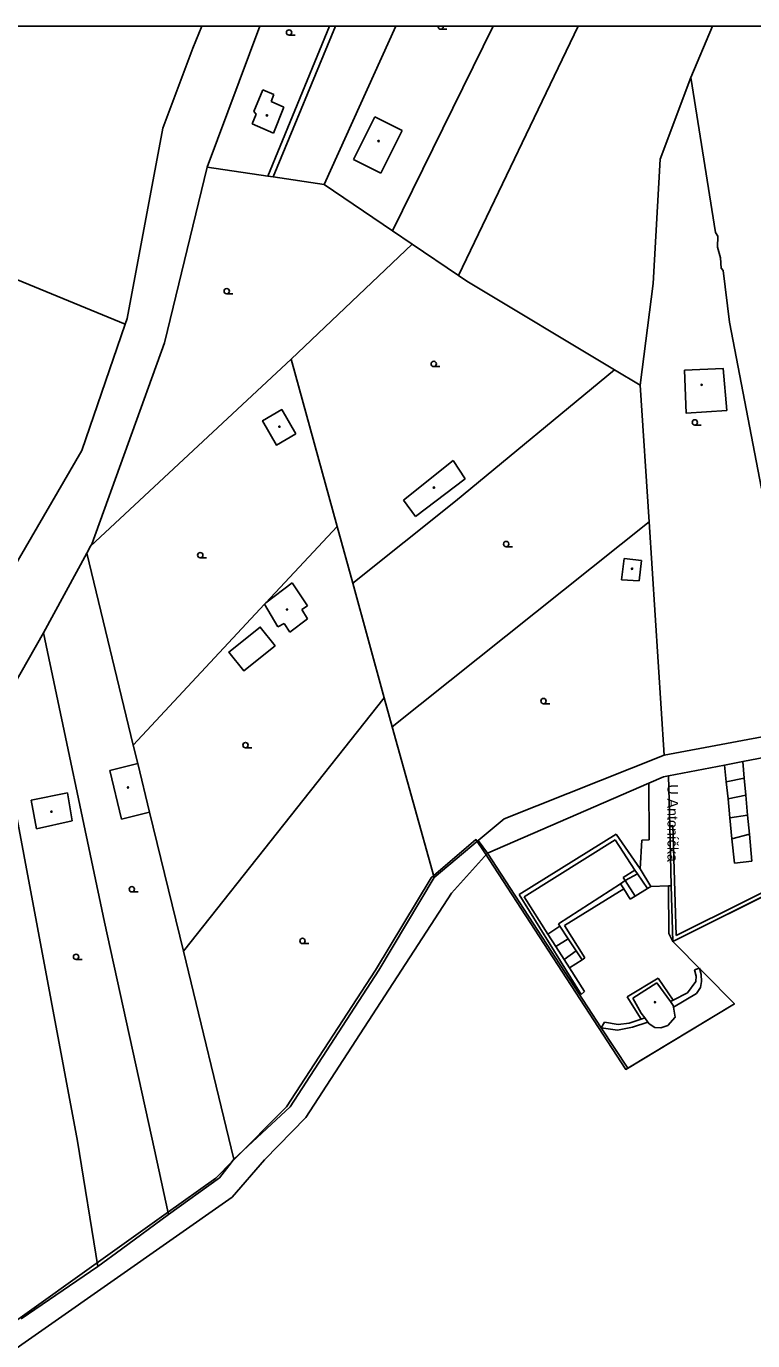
# Model space of a CAD drawing. Extents: x -598233 to -596890, y -1157848 to -1156431.
# Drawn here: x -597263.5 to -597161.1, y -1156616.1 to -1156430.9 of the extents above; entities that cross this region are included whole.
import ezdxf

# ---------------------------------------------------------------- set-up
doc = ezdxf.new("R2010")
doc.units = 0
for name, color, linetype in [('Level 11', 7, 'Continuous'), ('Level 36', 7, 'Continuous'), ('Level 39', 7, 'Continuous'), ('Level 50', 7, 'Continuous'), ('Level 51', 7, 'Continuous'), ('Level 52', 7, 'Continuous'), ('Vrstva 36', 7, 'Continuous'), ('Vrstva 54', 7, 'Continuous'), ('Vrstva 60', 7, 'Continuous'), ('zajmove_uzemi', 7, 'Continuous')]:
    doc.layers.add(name, color=color, linetype=linetype)

msp = doc.modelspace()

# ---------------------------------------------------------------- linework, layer by layer
at = {"layer": 'Level 11'}
for points in [[(-597164.75, -1156485), (-597170.498, -1156485.361), (-597170.707, -1156479.328), (-597165.27, -1156479.075), (-597164.75, -1156485)], [(-597225.51, -1156488.304), (-597228.23, -1156489.874), (-597230.2, -1156486.434), (-597227.48, -1156484.874), (-597225.51, -1156488.304)], [(-597228.406, -1156518.147), (-597232.813, -1156521.682), (-597234.929, -1156519.041), (-597230.523, -1156515.507), (-597228.406, -1156518.147)]]:
    msp.add_lwpolyline(points, dxfattribs=at)
at = {"layer": 'Level 36'}
for p, q in [((-597226.45, -1156432.105), (-597225.575, -1156432.105)), ((-597205.08, -1156431.255), (-597204.205, -1156431.255)), ((-597235.25, -1156468.555), (-597234.375, -1156468.555)), ((-597206.06, -1156478.805), (-597205.185, -1156478.805)), ((-597169.25, -1156487.045), (-597168.375, -1156487.045)), ((-597195.85, -1156504.185), (-597194.975, -1156504.185)), ((-597238.98, -1156505.755), (-597238.105, -1156505.755)), ((-597190.59, -1156526.315), (-597189.715, -1156526.315)), ((-597232.59, -1156532.525), (-597231.715, -1156532.525)), ((-597248.62, -1156552.825), (-597247.745, -1156552.825)), ((-597224.56, -1156560.115), (-597223.685, -1156560.115)), ((-597256.48, -1156562.355), (-597255.605, -1156562.355))]:
    msp.add_line(p, q, dxfattribs=at)
for centre in [(-597226.4501, -1156431.7299), (-597235.2501, -1156468.1799), (-597206.0601, -1156478.4299), (-597169.2501, -1156486.6699), (-597195.8501, -1156503.8099), (-597238.9801, -1156505.3799), (-597190.5901, -1156525.9399), (-597232.5901, -1156532.1499), (-597248.6201, -1156552.4499), (-597224.5601, -1156559.7399), (-597256.4801, -1156561.9799)]:
    msp.add_circle(centre, 0.375, dxfattribs=at)
at = {"layer": 'Level 39'}
for centre, radius in [((-597229.58, -1156443.4099), 0.09), ((-597229.58, -1156443.4099), 0.0398), ((-597213.84, -1156447.03), 0.09), ((-597213.84, -1156447.03), 0.0398), ((-597168.29, -1156481.38), 0.09), ((-597168.29, -1156481.38), 0.0398), ((-597227.82, -1156487.27), 0.09), ((-597227.82, -1156487.27), 0.0398), ((-597206.04, -1156495.86), 0.09), ((-597206.04, -1156495.86), 0.0398), ((-597178.1, -1156507.29), 0.09), ((-597178.1, -1156507.29), 0.0398), ((-597226.75, -1156513.04), 0.09), ((-597226.75, -1156513.04), 0.0398), ((-597249.15, -1156538.11), 0.09), ((-597249.15, -1156538.11), 0.0398), ((-597259.95, -1156541.53), 0.09), ((-597259.95, -1156541.53), 0.0398), ((-597174.87, -1156568.37), 0.09), ((-597174.87, -1156568.37), 0.0398)]:
    msp.add_circle(centre, radius, dxfattribs=at)
at = {"layer": 'Level 51'}
for p, q in [((-597240.01, -1156433.96), (-597238.7393, -1156430.8558)), ((-597237.98, -1156450.7199), (-597230.5793, -1156430.8558)), ((-597220.7446, -1156430.8558), (-597229.46, -1156451.9699)), ((-597228.69, -1156452.09), (-597219.9105, -1156430.8558)), ((-597211.3986, -1156430.8558), (-597221.5, -1156453.14)), ((-597211.89, -1156459.67), (-597197.6766, -1156430.8558)), ((-597202.58, -1156465.99), (-597185.7067, -1156430.8558)), ((-597166.7637, -1156430.8558), (-597169.81, -1156438.08))]:
    msp.add_line(p, q, dxfattribs=at)
for points in [[(-597244.24, -1156445.23), (-597240.01, -1156433.96)], [(-597169.81, -1156438.08), (-597174.12, -1156449.59)], [(-597169.81, -1156438.08), (-597166.32, -1156459.9)], [(-597249.28, -1156472.05), (-597244.24, -1156445.23)], [(-597244, -1156475.44), (-597237.98, -1156450.7199)], [(-597229.46, -1156451.9699), (-597237.98, -1156450.7199)], [(-597174.12, -1156449.59), (-597175.14, -1156467.08)], [(-597228.69, -1156452.09), (-597229.46, -1156451.9699)], [(-597221.5, -1156453.14), (-597228.69, -1156452.09)], [(-597211.89, -1156459.67), (-597221.5, -1156453.14)], [(-597209.1, -1156461.56), (-597211.89, -1156459.67)], [(-597166.32, -1156459.9), (-597166.01, -1156460.4099)], [(-597276.76, -1156461.6599), (-597249.55, -1156472.84)], [(-597209.1, -1156461.56), (-597226.1599, -1156477.77)], [(-597202.58, -1156465.99), (-597209.1, -1156461.56)], [(-597166.01, -1156460.4099), (-597166.06, -1156461.9699)], [(-597166.06, -1156461.9699), (-597165.64, -1156463.4699)], [(-597165.64, -1156463.4699), (-597165.56, -1156464.92)], [(-597165.56, -1156464.92), (-597165.27, -1156465.29)], [(-597165.27, -1156465.29), (-597164.37, -1156472.53)], [(-597201.4099, -1156466.79), (-597202.58, -1156465.99)], [(-597180.6, -1156479.25), (-597201.4099, -1156466.79)], [(-597175.14, -1156467.08), (-597176.96, -1156481.43)], [(-597255.6599, -1156490.63), (-597249.55, -1156472.84)], [(-597249.55, -1156472.84), (-597249.28, -1156472.05)], [(-597164.37, -1156472.53), (-597159.88, -1156495.99)], [(-597254.27, -1156503.82), (-597244, -1156475.44)], [(-597226.1599, -1156477.77), (-597254.43, -1156504.11)], [(-597219.67, -1156501.32), (-597226.1599, -1156477.77)], [(-597180.6, -1156479.25), (-597202.98, -1156497.78)], [(-597176.96, -1156481.43), (-597180.6, -1156479.25)], [(-597176.96, -1156481.43), (-597175.7, -1156500.68)], [(-597275, -1156523.77), (-597255.6599, -1156490.63)], [(-597202.98, -1156497.78), (-597217.4699, -1156509.31)], [(-597211.94, -1156529.58), (-597175.7, -1156500.68)], [(-597175.7, -1156500.68), (-597173.56, -1156533.57)], [(-597229.73, -1156512.11), (-597219.67, -1156501.32)], [(-597217.4699, -1156509.31), (-597219.67, -1156501.32)], [(-597254.98, -1156505.12), (-597254.43, -1156504.11)], [(-597254.43, -1156504.11), (-597254.27, -1156503.82)], [(-597261.09, -1156516.3), (-597254.98, -1156505.12)], [(-597254.98, -1156505.12), (-597248.4099, -1156532.1599)], [(-597213.05, -1156525.49), (-597217.4699, -1156509.31)], [(-597248.4099, -1156532.1599), (-597229.9099, -1156512.3)], [(-597267.6, -1156527.7199), (-597261.09, -1156516.3)], [(-597252.45, -1156557.08), (-597261.09, -1156516.3)], [(-597241.35, -1156561.18), (-597213.05, -1156525.49)], [(-597213.05, -1156525.49), (-597211.94, -1156529.58)], [(-597256.29, -1156587.95), (-597267.6, -1156527.7199)], [(-597211.94, -1156529.58), (-597206.02, -1156550.78)], [(-597211.94, -1156529.58), (-597206.02, -1156550.78)], [(-597173.56, -1156533.57), (-597156.75, -1156530.42)], [(-597248.4099, -1156532.1599), (-597247.78, -1156534.73)], [(-597173.56, -1156533.57), (-597196.14, -1156542.53)], [(-597159.31, -1156533.86), (-597162.51, -1156534.4699)], [(-597165.05, -1156534.95), (-597172.9699, -1156536.46)], [(-597162.51, -1156534.4699), (-597165.05, -1156534.95)], [(-597165.05, -1156534.95), (-597164.82, -1156537.31)], [(-597162.29, -1156536.78), (-597162.51, -1156534.4699)], [(-597175.74, -1156537.5), (-597198.48, -1156547.37)], [(-597173.67, -1156536.59), (-597175.74, -1156537.5)], [(-597175.74, -1156537.5), (-597175.71, -1156545.4699)], [(-597172.9699, -1156536.46), (-597173.67, -1156536.59)], [(-597172.9699, -1156536.46), (-597172.8, -1156543.52)], [(-597164.82, -1156537.31), (-597162.29, -1156536.78)], [(-597164.58, -1156539.71), (-597164.82, -1156537.31)], [(-597162.29, -1156536.78), (-597162.07, -1156539.2199)], [(-597164.58, -1156539.71), (-597162.07, -1156539.2199)], [(-597164.31, -1156542.4), (-597164.58, -1156539.71)], [(-597162.07, -1156539.2199), (-597161.81, -1156542.02)], [(-597246.11, -1156541.6), (-597241.35, -1156561.18)], [(-597196.14, -1156542.53), (-597199.82, -1156545.58)], [(-597172.8, -1156543.52), (-597172.38, -1156543.46)], [(-597172.8, -1156543.52), (-597172.59, -1156551.95)], [(-597172.38, -1156543.46), (-597171.89, -1156558.95)], [(-597164.31, -1156542.4), (-597161.81, -1156542.02)], [(-597164.02, -1156545.36), (-597164.31, -1156542.4)], [(-597161.81, -1156542.02), (-597161.56, -1156544.71)], [(-597180.33, -1156544.68), (-597194, -1156553.17)], [(-597193.32, -1156553.53), (-597180.4699, -1156545.5)], [(-597180.4699, -1156545.5), (-597177.7, -1156549.75)], [(-597176.95, -1156549.59), (-597180.33, -1156544.68)], [(-597176.7199, -1156545.52), (-597176.95, -1156549.59)], [(-597175.71, -1156545.4699), (-597176.7199, -1156545.52)], [(-597164.02, -1156545.36), (-597161.56, -1156544.71)], [(-597163.67, -1156548.79), (-597164.02, -1156545.36)], [(-597161.56, -1156544.71), (-597161.21, -1156548.51)], [(-597199.82, -1156545.58), (-597206.02, -1156550.78)], [(-597199.82, -1156545.58), (-597206.02, -1156550.78)], [(-597198.48, -1156547.37), (-597203.57, -1156552.99)], [(-597198.48, -1156547.37), (-597203.57, -1156552.99)], [(-597198.48, -1156547.37), (-597199.82, -1156545.58)], [(-597182.44, -1156571.99), (-597198.48, -1156547.37)], [(-597171.89, -1156558.95), (-597152.15, -1156549.14)], [(-597161.21, -1156548.51), (-597163.67, -1156548.79)], [(-597206.02, -1156550.78), (-597213.8, -1156563.87)], [(-597179.35, -1156550.82), (-597177.7, -1156549.75)], [(-597179.07, -1156551.24), (-597179.35, -1156550.82)], [(-597177.35, -1156550.27), (-597179.07, -1156551.24)], [(-597177.7, -1156549.75), (-597177.35, -1156550.27)], [(-597177.35, -1156550.27), (-597175.92, -1156552.37)], [(-597176.95, -1156549.59), (-597175.45, -1156552.08)], [(-597151.53, -1156549.45), (-597172.37, -1156559.82)], [(-597151.53, -1156549.45), (-597172.37, -1156559.82)], [(-597179.7199, -1156551.67), (-597188.48, -1156557.33)], [(-597187.62, -1156557.54), (-597179.27, -1156552.4)], [(-597179.07, -1156551.24), (-597179.7199, -1156551.67)], [(-597179.7199, -1156551.67), (-597179.27, -1156552.4)], [(-597179.27, -1156552.4), (-597178.36, -1156553.87)], [(-597179.07, -1156551.24), (-597177.65, -1156553.45)], [(-597177.65, -1156553.45), (-597175.92, -1156552.37)], [(-597175.92, -1156552.37), (-597175.45, -1156552.08)], [(-597175.45, -1156552.08), (-597172.98, -1156551.96)], [(-597172.98, -1156551.96), (-597172.59, -1156551.95)], [(-597172.92, -1156558.67), (-597172.98, -1156551.96)], [(-597172.59, -1156551.95), (-597172.37, -1156559.82)], [(-597172.59, -1156551.95), (-597172.37, -1156559.82)], [(-597203.57, -1156552.99), (-597224.1, -1156584.62)], [(-597194, -1156553.17), (-597185.27, -1156567.27)], [(-597189.9699, -1156558.77), (-597193.32, -1156553.53)], [(-597178.36, -1156553.87), (-597177.65, -1156553.45)], [(-597245.44, -1156589.1599), (-597252.45, -1156557.08)], [(-597189.9699, -1156558.77), (-597188.27, -1156557.6599)], [(-597188.48, -1156557.33), (-597188.27, -1156557.6599)], [(-597188.27, -1156557.6599), (-597187.11, -1156559.43)], [(-597184.76, -1156562.12), (-597187.62, -1156557.54)], [(-597188.83, -1156560.54), (-597189.9699, -1156558.77)], [(-597188.83, -1156560.54), (-597187.11, -1156559.43)], [(-597187.11, -1156559.43), (-597185.9699, -1156561.15)], [(-597172.37, -1156559.82), (-597172.92, -1156558.67)], [(-597172.37, -1156559.82), (-597172.92, -1156558.67)], [(-597172.37, -1156559.82), (-597163.68, -1156568.62)], [(-597172.37, -1156559.82), (-597163.68, -1156568.62)], [(-597234.23, -1156590.48), (-597241.35, -1156561.18)], [(-597187.67, -1156562.37), (-597188.83, -1156560.54)], [(-597185.9699, -1156561.15), (-597187.67, -1156562.37)], [(-597185.1599, -1156562.38), (-597185.9699, -1156561.15)], [(-597185.1599, -1156562.38), (-597184.76, -1156562.12)], [(-597213.8, -1156563.87), (-597226.28, -1156583.13)], [(-597186.93, -1156563.52), (-597187.67, -1156562.37)], [(-597186.93, -1156563.52), (-597185.1599, -1156562.38)], [(-597184.79, -1156566.88), (-597186.93, -1156563.52)], [(-597168.6, -1156563.58), (-597169.28, -1156563.79)], [(-597168.6, -1156563.58), (-597169.28, -1156563.79)], [(-597169.28, -1156563.79), (-597169.05, -1156564.7)], [(-597168.35, -1156564.45), (-597168.6, -1156563.58)], [(-597168.35, -1156564.45), (-597168.6, -1156563.58)], [(-597178.78, -1156567.61), (-597174.44, -1156564.99)], [(-597174.44, -1156564.99), (-597172.29, -1156568.06)], [(-597169.13, -1156565.4699), (-597170.3, -1156567.05)], [(-597169.05, -1156564.7), (-597169.13, -1156565.4699)], [(-597168.45, -1156566.32), (-597168.3, -1156565.45)], [(-597168.3, -1156565.45), (-597168.35, -1156564.45)], [(-597185.27, -1156567.27), (-597184.79, -1156566.88)], [(-597176.8, -1156570.75), (-597178.78, -1156567.61)], [(-597170.3, -1156567.05), (-597172.29, -1156568.06)], [(-597172.26, -1156569.06), (-597169.04, -1156567.14)], [(-597169.04, -1156567.14), (-597168.45, -1156566.32)], [(-597163.68, -1156568.62), (-597178.71, -1156577.65)], [(-597163.68, -1156568.62), (-597178.71, -1156577.65)], [(-597172.29, -1156568.06), (-597172.7, -1156568.28)], [(-597181.99, -1156571.18), (-597182.44, -1156571.99)], [(-597180.04, -1156571.51), (-597181.99, -1156571.18)], [(-597178.53, -1156571.34), (-597180.04, -1156571.51)], [(-597176.8, -1156570.75), (-597178.53, -1156571.34)], [(-597178.03, -1156571.9), (-597175.88, -1156571.17)], [(-597176.32, -1156570.59), (-597176.8, -1156570.75)], [(-597178.71, -1156577.65), (-597182.44, -1156571.99)], [(-597182.44, -1156571.99), (-597180.18, -1156572.32)], [(-597180.18, -1156572.32), (-597178.03, -1156571.9)], [(-597226.28, -1156583.13), (-597232.91, -1156589.26), (-597234.23, -1156590.48)], [(-597226.28, -1156583.13), (-597232.91, -1156589.26), (-597234.23, -1156590.48)], [(-597224.1, -1156584.62), (-597229.93, -1156590.56)], [(-597253.4099, -1156605.59), (-597256.29, -1156587.95)], [(-597253.4099, -1156605.59), (-597256.29, -1156587.95)], [(-597243.43, -1156598.3), (-597245.44, -1156589.1599)], [(-597243.43, -1156598.3), (-597245.44, -1156589.1599)], [(-597234.23, -1156590.48), (-597234.63, -1156591), (-597236.25, -1156593.1)], [(-597234.23, -1156590.48), (-597234.63, -1156591), (-597236.25, -1156593.1)], [(-597229.93, -1156590.56), (-597234.4699, -1156595.83)], [(-597236.25, -1156593.1), (-597243.43, -1156598.3)], [(-597234.4699, -1156595.83), (-597268.74, -1156619.78)], [(-597243.43, -1156598.3), (-597250.09, -1156603.17)], [(-597250.09, -1156603.17), (-597253.4099, -1156605.59)], [(-597253.4099, -1156605.59), (-597264.2, -1156612.9699)]]:
    msp.add_lwpolyline(points, dxfattribs=at)
at = {"layer": 'Level 52'}
for points in [[(-597231.43, -1156442.85), (-597230.13, -1156439.83)], [(-597230.13, -1156439.83), (-597228.6, -1156440.48)], [(-597228.6, -1156440.48), (-597229, -1156441.45)], [(-597229, -1156441.45), (-597227.18, -1156442.25)], [(-597231.68, -1156444.62), (-597231.11, -1156443.25)], [(-597231.11, -1156443.25), (-597231.43, -1156442.85)], [(-597227.18, -1156442.25), (-597228.6599, -1156445.9099)], [(-597217.36, -1156449.63), (-597214.37, -1156443.62)], [(-597214.37, -1156443.62), (-597210.5, -1156445.54)], [(-597228.6599, -1156445.9099), (-597231.68, -1156444.62)], [(-597210.5, -1156445.54), (-597213.5, -1156451.56)], [(-597213.5, -1156451.56), (-597217.36, -1156449.63)], [(-597210.32, -1156497.64), (-597203.31, -1156492.03)], [(-597203.31, -1156492.03), (-597201.63, -1156494.6)], [(-597201.63, -1156494.6), (-597208.61, -1156499.9099)], [(-597208.61, -1156499.9099), (-597210.32, -1156497.64)], [(-597179.6, -1156508.84), (-597179.21, -1156505.86)], [(-597179.21, -1156505.86), (-597176.77, -1156506.13)], [(-597176.77, -1156506.13), (-597177.09, -1156509.01)], [(-597226.02, -1156509.3), (-597229.73, -1156512.11)], [(-597223.87, -1156512.52), (-597226.02, -1156509.3)], [(-597177.09, -1156509.01), (-597179.6, -1156508.84)], [(-597229.9099, -1156512.3), (-597229.73, -1156512.11)], [(-597229.9099, -1156512.3), (-597228.02, -1156515.46)], [(-597224.64, -1156513.03), (-597223.87, -1156512.52)], [(-597223.84, -1156514.37), (-597224.64, -1156513.03)], [(-597228.02, -1156515.46), (-597227.13, -1156515.02)], [(-597227.13, -1156515.02), (-597226.37, -1156516.24)], [(-597226.37, -1156516.24), (-597223.84, -1156514.37)], [(-597251.74, -1156535.7), (-597247.78, -1156534.73)], [(-597250.07, -1156542.56), (-597251.74, -1156535.7)], [(-597247.78, -1156534.73), (-597246.11, -1156541.6)], [(-597262.8, -1156539.92), (-597257.67, -1156538.88)], [(-597262.05, -1156543.94), (-597262.8, -1156539.92)], [(-597257.67, -1156538.88), (-597257.04, -1156542.83)], [(-597246.11, -1156541.6), (-597250.07, -1156542.56)], [(-597257.04, -1156542.83), (-597262.05, -1156543.94)], [(-597177.99, -1156567.81), (-597174.63, -1156565.6599)], [(-597174.63, -1156565.6599), (-597172.7, -1156568.28)], [(-597176.83, -1156569.93), (-597177.99, -1156567.81)], [(-597172.7, -1156568.28), (-597172.3, -1156568.82)], [(-597172.3, -1156568.82), (-597172.26, -1156569.06)], [(-597172.26, -1156569.06), (-597172.05, -1156570.46)], [(-597176.32, -1156570.59), (-597176.83, -1156569.93)], [(-597175.88, -1156571.17), (-597176.32, -1156570.59)], [(-597175.7, -1156571.4), (-597175.88, -1156571.17)], [(-597174.9, -1156571.92), (-597175.7, -1156571.4)], [(-597172.05, -1156570.46), (-597173.04, -1156571.64)], [(-597174.05, -1156571.96), (-597174.9, -1156571.92)], [(-597173.04, -1156571.64), (-597174.05, -1156571.96)]]:
    msp.add_lwpolyline(points, dxfattribs=at)
at = {"layer": 'Vrstva 36'}
msp.add_line((-597204.7059, -1156430.8558), (-597205.4543, -1156430.8558), dxfattribs=at)
msp.add_arc((-597205.0801, -1156430.8799), 0.375, 176.309822, 3.690178, dxfattribs=at)
at = {"layer": 'Vrstva 54'}
for p, q in [((-597200.11, -1156545.45), (-597206.42, -1156550.83)), ((-597198.88, -1156547.34), (-597200.11, -1156545.45)), ((-597179, -1156577.83), (-597198.88, -1156547.34)), ((-597206.42, -1156550.83), (-597214.25, -1156563.84)), ((-597151.67, -1156549.5), (-597172.37, -1156559.82)), ((-597172.37, -1156559.82), (-597163.68, -1156568.62)), ((-597214.25, -1156563.84), (-597226.81, -1156583.1)), ((-597163.68, -1156568.62), (-597179, -1156577.83)), ((-597226.81, -1156583.1), (-597234.42, -1156590.78)), ((-597234.42, -1156590.78), (-597236.8, -1156593.17)), ((-597236.8, -1156593.17), (-597243.76, -1156598.14)), ((-597243.76, -1156598.14), (-597253.64, -1156605.19)), ((-597253.64, -1156605.19), (-597264.71, -1156613.09))]:
    msp.add_line(p, q, dxfattribs=at)
at = {"layer": 'Vrstva 60'}
for points in [[(-596983.0406, -1156430.8558), (-598045.8254, -1156430.8558)], [(-597066.24, -1156470.9), (-597072.84, -1156484.32), (-597082.04, -1156503.01), (-597106.3, -1156535.11), (-597116.84, -1156538.45), (-597133.32, -1156543.68), (-597151.67, -1156549.5), (-597172.37, -1156559.82), (-597163.68, -1156568.62), (-597179, -1156577.83), (-597198.88, -1156547.34), (-597200.11, -1156545.45), (-597206.42, -1156550.83), (-597214.25, -1156563.84), (-597226.81, -1156583.1), (-597234.42, -1156590.78), (-597236.8, -1156593.17), (-597243.76, -1156598.14), (-597253.64, -1156605.19), (-597264.71, -1156613.09), (-597272.06, -1156618.34)], [(-597272.06, -1156618.34), (-597264.71, -1156613.09), (-597253.64, -1156605.19), (-597243.76, -1156598.14), (-597236.8, -1156593.17), (-597234.42, -1156590.78), (-597226.81, -1156583.1), (-597214.25, -1156563.84), (-597206.42, -1156550.83), (-597200.11, -1156545.45), (-597198.88, -1156547.34), (-597179, -1156577.83), (-597163.68, -1156568.62), (-597172.37, -1156559.82), (-597151.67, -1156549.5), (-597133.32, -1156543.68), (-597116.84, -1156538.45), (-597106.3, -1156535.11), (-597082.04, -1156503.01), (-597072.84, -1156484.32), (-597066.24, -1156470.9)]]:
    msp.add_lwpolyline(points, dxfattribs=at)
at = {"layer": 'zajmove_uzemi'}
msp.add_lwpolyline([(-598232.8901, -1156430.8558), (-596890.4624, -1156430.8558), (-596890.4624, -1157848.4611), (-598232.8901, -1157848.4611)], close=True, dxfattribs=at)

# ---------------------------------------------------------------- texts
at = {"layer": 'Level 50'}
msp.add_text('U Antoníčka', height=1.5, rotation=270, dxfattribs=at).set_placement((-597173.11, -1156537.6751))

doc.saveas('drawing.dxf')
